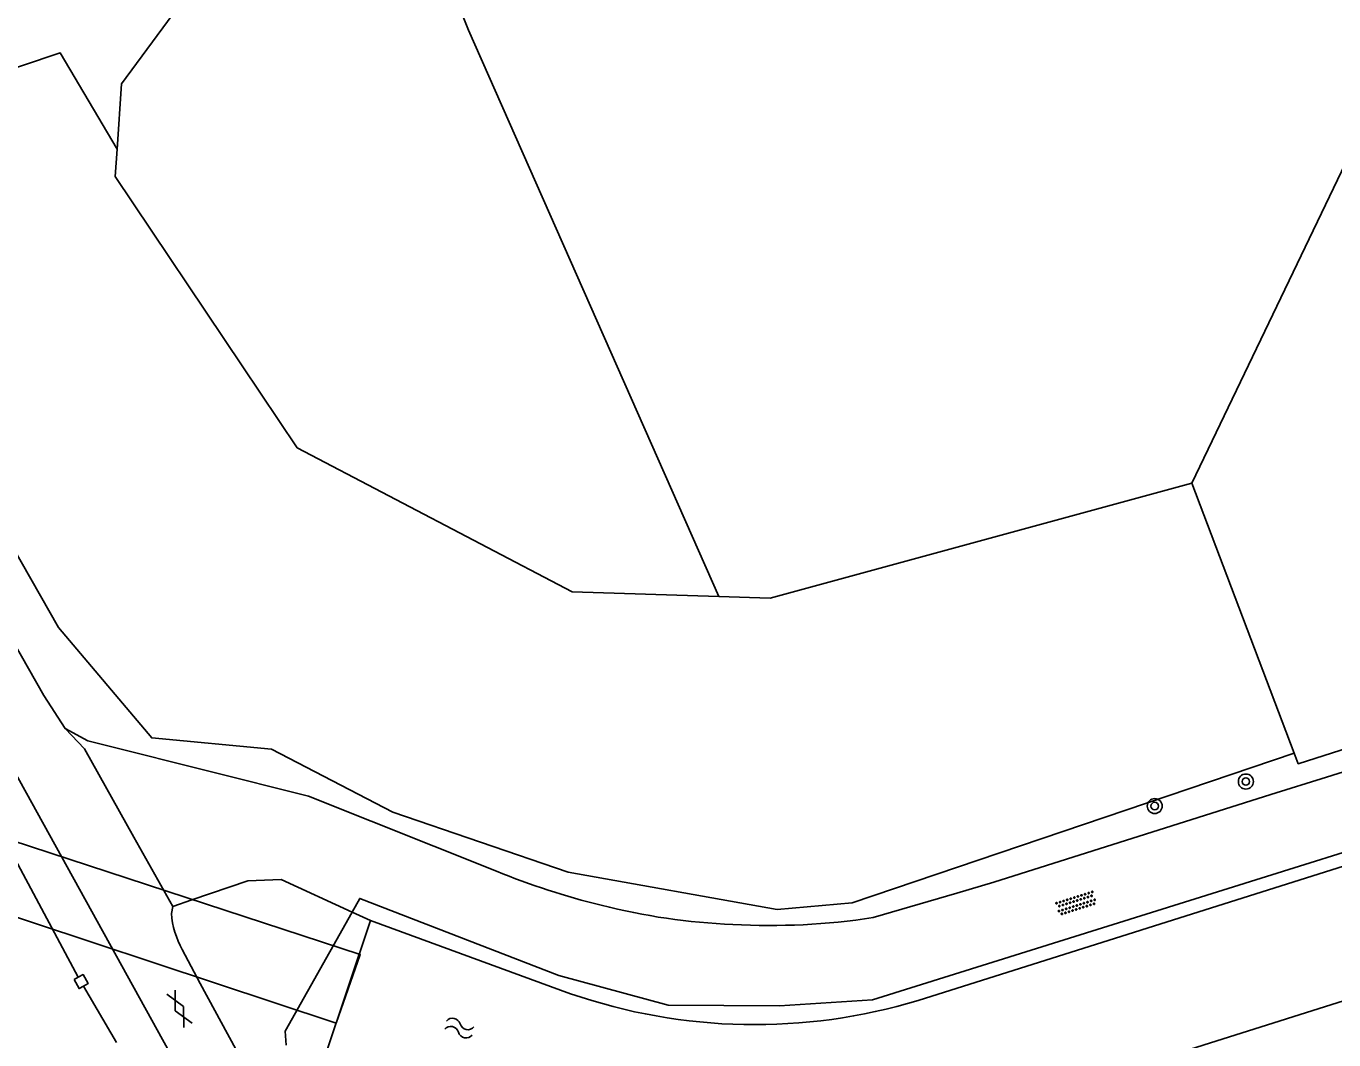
# Model space of a CAD drawing. Extents: x 135999 to 138000, y 396000 to 398501.
# Drawn here: x 136279.2 to 136349, y 396607.2 to 396661.4 of the extents above; entities that cross this region are included whole.
import ezdxf

# ---------------------------------------------------------------- set-up
doc = ezdxf.new("R2010")
doc.units = 0
for name, color, linetype in [('gg-afsc-faunaraster', 7, 'Continuous'), ('gg-afsc-hekwerk', 7, 'Continuous'), ('gg-afsc-muur', 7, 'Continuous'), ('gg-knt-onverhard', 7, 'Continuous'), ('gg-knt-verharding', 7, 'Continuous'), ('gg-kntw-beschoeiing', 7, 'Continuous'), ('gg-kwrk-duiker nz vlak', 7, 'Continuous'), ('gt-grn-groengrens', 7, 'Continuous'), ('gt-symb-boom', 7, 'Continuous'), ('gt-symb-gesloten verharding', 7, 'Continuous'), ('gt-symb-overige verharding', 7, 'Continuous'), ('gt-symb-watersymbool', 7, 'Continuous'), ('gx-grn-maaiveld', 7, 'Continuous')]:
    doc.layers.add(name, color=color, linetype=linetype)

# ---------------------------------------------------------------- blocks, each defined once
blk = doc.blocks.new('gt0-BOOM')
at = {"layer": 'gt-symb-boom'}
for radius in [0.4, 0.2]:
    blk.add_circle((0, 0), radius, dxfattribs=at)
blk = doc.blocks.new('gt0-GESVH1')
at = {"layer": 'gt-symb-gesloten verharding'}
for p, q in [((-0.992, -0.261), (0.008, 0.239)), ((0.008, -0.261), (-0.992, 0.239)), ((0.008, 0.239), (1.008, -0.261)), ((1.008, 0.239), (0.008, -0.261))]:
    blk.add_line(p, q, dxfattribs=at)
blk = doc.blocks.new('gt0-WA')
at = {"layer": 'gt-symb-watersymbool'}
for centre, start, end in [((-0.323, 0.022), 28.07249, 151.92751), ((0.427, 0.422), 208.07248, 331.92751), ((-0.323, -0.428), 28.07249, 151.92751), ((0.427, -0.028), 208.07248, 331.92751)]:
    blk.add_arc(centre, 0.425, start, end, dxfattribs=at)
blk = doc.blocks.new('gt0-OVH')
at = {"layer": 'gt-symb-overige verharding'}
for points in [[(-0.972, 0.298), (-0.967, 0.308), (-0.965, 0.319), (-0.966, 0.33), (-0.971, 0.34), (-0.978, 0.348), (-0.988, 0.353), (-0.999, 0.355), (-1.01, 0.354), (-1.02, 0.349), (-1.028, 0.342), (-1.033, 0.332), (-1.035, 0.321), (-1.034, 0.31), (-1.029, 0.3), (-1.022, 0.292), (-1.012, 0.287), (-1.001, 0.285), (-0.99, 0.286), (-0.98, 0.291)], [(-0.872, 0.106), (-0.867, 0.116), (-0.865, 0.126), (-0.866, 0.137), (-0.871, 0.147), (-0.878, 0.156), (-0.888, 0.161), (-0.899, 0.163), (-0.91, 0.162), (-0.92, 0.157), (-0.928, 0.15), (-0.933, 0.14), (-0.935, 0.129), (-0.934, 0.118), (-0.929, 0.108), (-0.922, 0.1), (-0.912, 0.095), (-0.901, 0.092), (-0.89, 0.094), (-0.88, 0.098)], [(-0.772, 0.298), (-0.767, 0.308), (-0.765, 0.319), (-0.766, 0.33), (-0.771, 0.34), (-0.778, 0.348), (-0.788, 0.353), (-0.799, 0.355), (-0.81, 0.354), (-0.82, 0.349), (-0.828, 0.342), (-0.833, 0.332), (-0.835, 0.321), (-0.834, 0.31), (-0.829, 0.3), (-0.822, 0.292), (-0.812, 0.287), (-0.801, 0.285), (-0.79, 0.286), (-0.78, 0.291)], [(-0.672, 0.106), (-0.667, 0.116), (-0.665, 0.126), (-0.666, 0.137), (-0.671, 0.147), (-0.678, 0.156), (-0.688, 0.161), (-0.699, 0.163), (-0.71, 0.162), (-0.72, 0.157), (-0.728, 0.15), (-0.733, 0.14), (-0.735, 0.129), (-0.734, 0.118), (-0.729, 0.108), (-0.722, 0.1), (-0.712, 0.095), (-0.701, 0.092), (-0.69, 0.094), (-0.68, 0.098)], [(-0.572, 0.298), (-0.567, 0.308), (-0.565, 0.319), (-0.566, 0.33), (-0.571, 0.34), (-0.578, 0.348), (-0.588, 0.353), (-0.599, 0.355), (-0.61, 0.354), (-0.62, 0.349), (-0.628, 0.342), (-0.633, 0.332), (-0.635, 0.321), (-0.634, 0.31), (-0.629, 0.3), (-0.622, 0.292), (-0.612, 0.287), (-0.601, 0.285), (-0.59, 0.286), (-0.58, 0.291)], [(-0.472, 0.106), (-0.467, 0.116), (-0.465, 0.126), (-0.466, 0.137), (-0.471, 0.147), (-0.478, 0.156), (-0.488, 0.161), (-0.499, 0.163), (-0.51, 0.162), (-0.52, 0.157), (-0.528, 0.15), (-0.533, 0.14), (-0.535, 0.129), (-0.534, 0.118), (-0.529, 0.108), (-0.522, 0.1), (-0.512, 0.095), (-0.501, 0.092), (-0.49, 0.094), (-0.48, 0.098)], [(-0.372, 0.298), (-0.367, 0.308), (-0.365, 0.319), (-0.366, 0.33), (-0.371, 0.34), (-0.378, 0.348), (-0.388, 0.353), (-0.399, 0.355), (-0.41, 0.354), (-0.42, 0.349), (-0.428, 0.342), (-0.433, 0.332), (-0.435, 0.321), (-0.434, 0.31), (-0.429, 0.3), (-0.422, 0.292), (-0.412, 0.287), (-0.401, 0.285), (-0.39, 0.286), (-0.38, 0.291)], [(-0.272, 0.106), (-0.267, 0.116), (-0.265, 0.126), (-0.266, 0.137), (-0.271, 0.147), (-0.278, 0.156), (-0.288, 0.161), (-0.299, 0.163), (-0.31, 0.162), (-0.32, 0.157), (-0.328, 0.15), (-0.333, 0.14), (-0.335, 0.129), (-0.334, 0.118), (-0.329, 0.108), (-0.322, 0.1), (-0.312, 0.095), (-0.301, 0.092), (-0.29, 0.094), (-0.28, 0.098)], [(-0.172, 0.298), (-0.167, 0.308), (-0.165, 0.319), (-0.166, 0.33), (-0.171, 0.34), (-0.178, 0.348), (-0.188, 0.353), (-0.199, 0.355), (-0.21, 0.354), (-0.22, 0.349), (-0.228, 0.342), (-0.233, 0.332), (-0.235, 0.321), (-0.234, 0.31), (-0.229, 0.3), (-0.222, 0.292), (-0.212, 0.287), (-0.201, 0.285), (-0.19, 0.286), (-0.18, 0.291)], [(-0.072, 0.106), (-0.067, 0.116), (-0.065, 0.126), (-0.066, 0.137), (-0.071, 0.147), (-0.078, 0.156), (-0.088, 0.161), (-0.099, 0.163), (-0.11, 0.162), (-0.12, 0.157), (-0.128, 0.15), (-0.133, 0.14), (-0.135, 0.129), (-0.134, 0.118), (-0.129, 0.108), (-0.122, 0.1), (-0.112, 0.095), (-0.101, 0.092), (-0.09, 0.094), (-0.08, 0.098)], [(0.028, 0.298), (0.033, 0.308), (0.035, 0.319), (0.034, 0.33), (0.029, 0.34), (0.022, 0.348), (0.012, 0.353), (0.001, 0.355), (-0.01, 0.354), (-0.02, 0.349), (-0.028, 0.342), (-0.033, 0.332), (-0.035, 0.321), (-0.034, 0.31), (-0.029, 0.3), (-0.022, 0.292), (-0.012, 0.287), (-0.001, 0.285), (0.01, 0.286), (0.02, 0.291)], [(0.128, 0.106), (0.133, 0.116), (0.135, 0.126), (0.134, 0.137), (0.129, 0.147), (0.122, 0.156), (0.112, 0.161), (0.101, 0.163), (0.09, 0.162), (0.08, 0.157), (0.072, 0.15), (0.067, 0.14), (0.065, 0.129), (0.066, 0.118), (0.071, 0.108), (0.078, 0.1), (0.088, 0.095), (0.099, 0.092), (0.11, 0.094), (0.12, 0.098)], [(0.228, 0.298), (0.233, 0.308), (0.235, 0.319), (0.234, 0.33), (0.229, 0.34), (0.222, 0.348), (0.212, 0.353), (0.201, 0.355), (0.19, 0.354), (0.18, 0.349), (0.172, 0.342), (0.167, 0.332), (0.165, 0.321), (0.166, 0.31), (0.171, 0.3), (0.178, 0.292), (0.188, 0.287), (0.199, 0.285), (0.21, 0.286), (0.22, 0.291)], [(0.328, 0.106), (0.333, 0.116), (0.335, 0.126), (0.334, 0.137), (0.329, 0.147), (0.322, 0.156), (0.312, 0.161), (0.301, 0.163), (0.29, 0.162), (0.28, 0.157), (0.272, 0.15), (0.267, 0.14), (0.265, 0.129), (0.266, 0.118), (0.271, 0.108), (0.278, 0.1), (0.288, 0.095), (0.299, 0.092), (0.31, 0.094), (0.32, 0.098)], [(0.428, 0.298), (0.433, 0.308), (0.435, 0.319), (0.434, 0.33), (0.429, 0.34), (0.422, 0.348), (0.412, 0.353), (0.401, 0.355), (0.39, 0.354), (0.38, 0.349), (0.372, 0.342), (0.367, 0.332), (0.365, 0.321), (0.366, 0.31), (0.371, 0.3), (0.378, 0.292), (0.388, 0.287), (0.399, 0.285), (0.41, 0.286), (0.42, 0.291)], [(0.528, 0.106), (0.533, 0.116), (0.535, 0.126), (0.534, 0.137), (0.529, 0.147), (0.522, 0.156), (0.512, 0.161), (0.501, 0.163), (0.49, 0.162), (0.48, 0.157), (0.472, 0.15), (0.467, 0.14), (0.465, 0.129), (0.466, 0.118), (0.471, 0.108), (0.478, 0.1), (0.488, 0.095), (0.499, 0.092), (0.51, 0.094), (0.52, 0.098)], [(0.628, 0.298), (0.633, 0.308), (0.635, 0.319), (0.634, 0.33), (0.629, 0.34), (0.622, 0.348), (0.612, 0.353), (0.601, 0.355), (0.59, 0.354), (0.58, 0.349), (0.572, 0.342), (0.567, 0.332), (0.565, 0.321), (0.566, 0.31), (0.571, 0.3), (0.578, 0.292), (0.588, 0.287), (0.599, 0.285), (0.61, 0.286), (0.62, 0.291)], [(0.728, 0.106), (0.733, 0.116), (0.735, 0.126), (0.734, 0.137), (0.729, 0.147), (0.722, 0.156), (0.712, 0.161), (0.701, 0.163), (0.69, 0.162), (0.68, 0.157), (0.672, 0.15), (0.667, 0.14), (0.665, 0.129), (0.666, 0.118), (0.671, 0.108), (0.678, 0.1), (0.688, 0.095), (0.699, 0.092), (0.71, 0.094), (0.72, 0.098)], [(0.828, 0.298), (0.833, 0.308), (0.835, 0.319), (0.834, 0.33), (0.829, 0.34), (0.822, 0.348), (0.812, 0.353), (0.801, 0.355), (0.79, 0.354), (0.78, 0.349), (0.772, 0.342), (0.767, 0.332), (0.765, 0.321), (0.766, 0.31), (0.771, 0.3), (0.778, 0.292), (0.788, 0.287), (0.799, 0.285), (0.81, 0.286), (0.82, 0.291)], [(0.928, 0.106), (0.933, 0.116), (0.935, 0.126), (0.934, 0.137), (0.929, 0.147), (0.922, 0.156), (0.912, 0.161), (0.901, 0.163), (0.89, 0.162), (0.88, 0.157), (0.872, 0.15), (0.867, 0.14), (0.865, 0.129), (0.866, 0.118), (0.871, 0.108), (0.878, 0.1), (0.888, 0.095), (0.899, 0.092), (0.91, 0.094), (0.92, 0.098)], [(1.028, 0.298), (1.033, 0.308), (1.035, 0.319), (1.034, 0.33), (1.029, 0.34), (1.022, 0.348), (1.012, 0.353), (1.001, 0.355), (0.99, 0.354), (0.98, 0.349), (0.972, 0.342), (0.967, 0.332), (0.965, 0.321), (0.966, 0.31), (0.971, 0.3), (0.978, 0.292), (0.988, 0.287), (0.999, 0.285), (1.01, 0.286), (1.02, 0.291)], [(-0.972, -0.142), (-0.967, -0.132), (-0.965, -0.121), (-0.966, -0.11), (-0.971, -0.1), (-0.978, -0.092), (-0.988, -0.087), (-0.999, -0.085), (-1.01, -0.086), (-1.02, -0.091), (-1.028, -0.098), (-1.033, -0.108), (-1.035, -0.119), (-1.034, -0.13), (-1.029, -0.14), (-1.022, -0.148), (-1.012, -0.153), (-1.001, -0.155), (-0.99, -0.154), (-0.98, -0.149)], [(-0.872, -0.334), (-0.867, -0.324), (-0.865, -0.314), (-0.866, -0.303), (-0.871, -0.293), (-0.878, -0.284), (-0.888, -0.279), (-0.899, -0.277), (-0.91, -0.278), (-0.92, -0.283), (-0.928, -0.29), (-0.933, -0.3), (-0.935, -0.311), (-0.934, -0.322), (-0.929, -0.332), (-0.922, -0.34), (-0.912, -0.345), (-0.901, -0.348), (-0.89, -0.346), (-0.88, -0.342)], [(-0.772, -0.142), (-0.767, -0.132), (-0.765, -0.121), (-0.766, -0.11), (-0.771, -0.1), (-0.778, -0.092), (-0.788, -0.087), (-0.799, -0.085), (-0.81, -0.086), (-0.82, -0.091), (-0.828, -0.098), (-0.833, -0.108), (-0.835, -0.119), (-0.834, -0.13), (-0.829, -0.14), (-0.822, -0.148), (-0.812, -0.153), (-0.801, -0.155), (-0.79, -0.154), (-0.78, -0.149)], [(-0.672, -0.334), (-0.667, -0.324), (-0.665, -0.314), (-0.666, -0.303), (-0.671, -0.293), (-0.678, -0.284), (-0.688, -0.279), (-0.699, -0.277), (-0.71, -0.278), (-0.72, -0.283), (-0.728, -0.29), (-0.733, -0.3), (-0.735, -0.311), (-0.734, -0.322), (-0.729, -0.332), (-0.722, -0.34), (-0.712, -0.345), (-0.701, -0.348), (-0.69, -0.346), (-0.68, -0.342)], [(-0.572, -0.142), (-0.567, -0.132), (-0.565, -0.121), (-0.566, -0.11), (-0.571, -0.1), (-0.578, -0.092), (-0.588, -0.087), (-0.599, -0.085), (-0.61, -0.086), (-0.62, -0.091), (-0.628, -0.098), (-0.633, -0.108), (-0.635, -0.119), (-0.634, -0.13), (-0.629, -0.14), (-0.622, -0.148), (-0.612, -0.153), (-0.601, -0.155), (-0.59, -0.154), (-0.58, -0.149)], [(-0.472, -0.334), (-0.467, -0.324), (-0.465, -0.314), (-0.466, -0.303), (-0.471, -0.293), (-0.478, -0.284), (-0.488, -0.279), (-0.499, -0.277), (-0.51, -0.278), (-0.52, -0.283), (-0.528, -0.29), (-0.533, -0.3), (-0.535, -0.311), (-0.534, -0.322), (-0.529, -0.332), (-0.522, -0.34), (-0.512, -0.345), (-0.501, -0.348), (-0.49, -0.346), (-0.48, -0.342)], [(-0.372, -0.142), (-0.367, -0.132), (-0.365, -0.121), (-0.366, -0.11), (-0.371, -0.1), (-0.378, -0.092), (-0.388, -0.087), (-0.399, -0.085), (-0.41, -0.086), (-0.42, -0.091), (-0.428, -0.098), (-0.433, -0.108), (-0.435, -0.119), (-0.434, -0.13), (-0.429, -0.14), (-0.422, -0.148), (-0.412, -0.153), (-0.401, -0.155), (-0.39, -0.154), (-0.38, -0.149)], [(-0.272, -0.334), (-0.267, -0.324), (-0.265, -0.314), (-0.266, -0.303), (-0.271, -0.293), (-0.278, -0.284), (-0.288, -0.279), (-0.299, -0.277), (-0.31, -0.278), (-0.32, -0.283), (-0.328, -0.29), (-0.333, -0.3), (-0.335, -0.311), (-0.334, -0.322), (-0.329, -0.332), (-0.322, -0.34), (-0.312, -0.345), (-0.301, -0.348), (-0.29, -0.346), (-0.28, -0.342)], [(-0.172, -0.142), (-0.167, -0.132), (-0.165, -0.121), (-0.166, -0.11), (-0.171, -0.1), (-0.178, -0.092), (-0.188, -0.087), (-0.199, -0.085), (-0.21, -0.086), (-0.22, -0.091), (-0.228, -0.098), (-0.233, -0.108), (-0.235, -0.119), (-0.234, -0.13), (-0.229, -0.14), (-0.222, -0.148), (-0.212, -0.153), (-0.201, -0.155), (-0.19, -0.154), (-0.18, -0.149)], [(-0.072, -0.334), (-0.067, -0.324), (-0.065, -0.314), (-0.066, -0.303), (-0.071, -0.293), (-0.078, -0.284), (-0.088, -0.279), (-0.099, -0.277), (-0.11, -0.278), (-0.12, -0.283), (-0.128, -0.29), (-0.133, -0.3), (-0.135, -0.311), (-0.134, -0.322), (-0.129, -0.332), (-0.122, -0.34), (-0.112, -0.345), (-0.101, -0.348), (-0.09, -0.346), (-0.08, -0.342)], [(0.028, -0.142), (0.033, -0.132), (0.035, -0.121), (0.034, -0.11), (0.029, -0.1), (0.022, -0.092), (0.012, -0.087), (0.001, -0.085), (-0.01, -0.086), (-0.02, -0.091), (-0.028, -0.098), (-0.033, -0.108), (-0.035, -0.119), (-0.034, -0.13), (-0.029, -0.14), (-0.022, -0.148), (-0.012, -0.153), (-0.001, -0.155), (0.01, -0.154), (0.02, -0.149)], [(0.128, -0.334), (0.133, -0.324), (0.135, -0.314), (0.134, -0.303), (0.129, -0.293), (0.122, -0.284), (0.112, -0.279), (0.101, -0.277), (0.09, -0.278), (0.08, -0.283), (0.072, -0.29), (0.067, -0.3), (0.065, -0.311), (0.066, -0.322), (0.071, -0.332), (0.078, -0.34), (0.088, -0.345), (0.099, -0.348), (0.11, -0.346), (0.12, -0.342)], [(0.228, -0.142), (0.233, -0.132), (0.235, -0.121), (0.234, -0.11), (0.229, -0.1), (0.222, -0.092), (0.212, -0.087), (0.201, -0.085), (0.19, -0.086), (0.18, -0.091), (0.172, -0.098), (0.167, -0.108), (0.165, -0.119), (0.166, -0.13), (0.171, -0.14), (0.178, -0.148), (0.188, -0.153), (0.199, -0.155), (0.21, -0.154), (0.22, -0.149)], [(0.328, -0.334), (0.333, -0.324), (0.335, -0.314), (0.334, -0.303), (0.329, -0.293), (0.322, -0.284), (0.312, -0.279), (0.301, -0.277), (0.29, -0.278), (0.28, -0.283), (0.272, -0.29), (0.267, -0.3), (0.265, -0.311), (0.266, -0.322), (0.271, -0.332), (0.278, -0.34), (0.288, -0.345), (0.299, -0.348), (0.31, -0.346), (0.32, -0.342)], [(0.428, -0.142), (0.433, -0.132), (0.435, -0.121), (0.434, -0.11), (0.429, -0.1), (0.422, -0.092), (0.412, -0.087), (0.401, -0.085), (0.39, -0.086), (0.38, -0.091), (0.372, -0.098), (0.367, -0.108), (0.365, -0.119), (0.366, -0.13), (0.371, -0.14), (0.378, -0.148), (0.388, -0.153), (0.399, -0.155), (0.41, -0.154), (0.42, -0.149)], [(0.528, -0.334), (0.533, -0.324), (0.535, -0.314), (0.534, -0.303), (0.529, -0.293), (0.522, -0.284), (0.512, -0.279), (0.501, -0.277), (0.49, -0.278), (0.48, -0.283), (0.472, -0.29), (0.467, -0.3), (0.465, -0.311), (0.466, -0.322), (0.471, -0.332), (0.478, -0.34), (0.488, -0.345), (0.499, -0.348), (0.51, -0.346), (0.52, -0.342)], [(0.628, -0.142), (0.633, -0.132), (0.635, -0.121), (0.634, -0.11), (0.629, -0.1), (0.622, -0.092), (0.612, -0.087), (0.601, -0.085), (0.59, -0.086), (0.58, -0.091), (0.572, -0.098), (0.567, -0.108), (0.565, -0.119), (0.566, -0.13), (0.571, -0.14), (0.578, -0.148), (0.588, -0.153), (0.599, -0.155), (0.61, -0.154), (0.62, -0.149)], [(0.728, -0.334), (0.733, -0.324), (0.735, -0.314), (0.734, -0.303), (0.729, -0.293), (0.722, -0.284), (0.712, -0.279), (0.701, -0.277), (0.69, -0.278), (0.68, -0.283), (0.672, -0.29), (0.667, -0.3), (0.665, -0.311), (0.666, -0.322), (0.671, -0.332), (0.678, -0.34), (0.688, -0.345), (0.699, -0.348), (0.71, -0.346), (0.72, -0.342)], [(0.828, -0.142), (0.833, -0.132), (0.835, -0.121), (0.834, -0.11), (0.829, -0.1), (0.822, -0.092), (0.812, -0.087), (0.801, -0.085), (0.79, -0.086), (0.78, -0.091), (0.772, -0.098), (0.767, -0.108), (0.765, -0.119), (0.766, -0.13), (0.771, -0.14), (0.778, -0.148), (0.788, -0.153), (0.799, -0.155), (0.81, -0.154), (0.82, -0.149)], [(0.928, -0.334), (0.933, -0.324), (0.935, -0.314), (0.934, -0.303), (0.929, -0.293), (0.922, -0.284), (0.912, -0.279), (0.901, -0.277), (0.89, -0.278), (0.88, -0.283), (0.872, -0.29), (0.867, -0.3), (0.865, -0.311), (0.866, -0.322), (0.871, -0.332), (0.878, -0.34), (0.888, -0.345), (0.899, -0.348), (0.91, -0.346), (0.92, -0.342)], [(1.028, -0.142), (1.033, -0.132), (1.035, -0.121), (1.034, -0.11), (1.029, -0.1), (1.022, -0.092), (1.012, -0.087), (1.001, -0.085), (0.99, -0.086), (0.98, -0.091), (0.972, -0.098), (0.967, -0.108), (0.965, -0.119), (0.966, -0.13), (0.971, -0.14), (0.978, -0.148), (0.988, -0.153), (0.999, -0.155), (1.01, -0.154), (1.02, -0.149)]]:
    blk.add_lwpolyline(points, close=True, dxfattribs=at)

msp = doc.modelspace()

# ---------------------------------------------------------------- linework, layer by layer
at = {"layer": 'gg-afsc-faunaraster'}
for points in [[(136468.899, 396654.649), (136324.339, 396609.375), (136319.373, 396609.067), (136313.429, 396609.104), (136307.584, 396610.677), (136296.964, 396614.794), (136296.556, 396614.065)], [(136296.556, 396614.065), (136292.994, 396607.7), (136293.041, 396606.963)]]:
    msp.add_lwpolyline(points, dxfattribs=at)
at = {"layer": 'gg-afsc-hekwerk'}
for p, q in [((136274.631, 396624.254), (136281.948, 396610.589)), ((136282.222, 396610.11), (136283.99, 396607.102))]:
    msp.add_line(p, q, dxfattribs=at)
at = {"layer": 'gg-afsc-muur'}
msp.add_line((136281.723, 396610.464), (136281.948, 396610.589), dxfattribs=at)
for points in [[(136282.222, 396610.11), (136281.99, 396609.982), (136281.723, 396610.464)], [(136281.948, 396610.589), (136282.2, 396610.728), (136282.467, 396610.246), (136282.222, 396610.11)]]:
    msp.add_lwpolyline(points, dxfattribs=at)
at = {"layer": 'gg-knt-onverhard'}
for p, q in [((136286.997, 396614.37), (136287.998, 396614.711)), ((136328.841, 396615.083), (136324.371, 396613.769)), ((136297.55, 396613.61), (136296.556, 396614.065))]:
    msp.add_line(p, q, dxfattribs=at)
for points in [[(136412.98, 396641.664), (136403.825, 396638.82), (136382.998, 396632.277), (136368.536, 396627.542), (136348.569, 396621.275), (136345.599, 396620.336)], [(136283.455, 396622.952), (136282.461, 396623.201), (136281.238, 396623.862)], [(136304.257, 396616.249), (136294.229, 396620.256), (136283.455, 396622.952)], [(136345.599, 396620.336), (136330.799, 396615.658), (136328.841, 396615.083)], [(136296.556, 396614.065), (136292.771, 396615.799), (136290.993, 396615.73), (136287.998, 396614.711)]]:
    msp.add_lwpolyline(points, dxfattribs=at)
for centre, radius, start, end in [((136319.283, 396652.958), 39.665, 247.73913, 256.25254), ((136318.307, 396647.714), 34.341, 255.75586, 267.61389), ((136318.869, 396649.511), 36.163, 266.84164, 278.75046)]:
    msp.add_arc(centre, radius, start, end, dxfattribs=at)
at = {"layer": 'gg-knt-verharding'}
for p, q in [((136281.238, 396623.862), (136280.113, 396625.63)), ((136286.997, 396614.37), (136286.914, 396613.994)), ((136287.497, 396612.062), (136288.456, 396610.26))]:
    msp.add_line(p, q, dxfattribs=at)
for points in [[(136280.113, 396625.63), (136266.861, 396648.933), (136247.814, 396682.037), (136229.336, 396714.431), (136219.629, 396731.218), (136210.147, 396747.496), (136200.282, 396764.829), (136190.515, 396781.028), (136181.002, 396797.99), (136175.706, 396807.718)], [(136268.131, 396628.532), (136274.167, 396626.791), (136275.667, 396624.387), (136277.184, 396623.991), (136288.424, 396603.691), (136295.809, 396590.144), (136296.408, 396589.033)], [(136281.238, 396623.862), (136282.27, 396622.78), (136284.905, 396618.072), (136286.997, 396614.37)], [(136330.757, 396529.713), (136330.678, 396529.875), (136322.279, 396546.521), (136313.423, 396563.817), (136303.786, 396582.01), (136288.456, 396610.26)]]:
    msp.add_lwpolyline(points, dxfattribs=at)
msp.add_arc((136291.625, 396614.361), 4.725, 184.46074, 209.12267, dxfattribs=at)
at = {"layer": 'gg-kntw-beschoeiing'}
for p, q in [((136326.77, 396609.35), (136469.004, 396654.322)), ((136329.937, 396603.169), (136471.125, 396647.695)), ((136295.08, 396606.28), (136297.55, 396613.61)), ((136297.55, 396613.61), (136308.223, 396609.709))]:
    msp.add_line(p, q, dxfattribs=at)
msp.add_arc((136318.049, 396638.096), 30.04, 250.90649, 286.87572, dxfattribs=at)
at = {"layer": 'gg-kwrk-duiker nz vlak'}
msp.add_lwpolyline([(136274.226, 396619.255), (136296.994, 396611.794), (136295.709, 396608.138), (136273.041, 396615.645), (136274.226, 396619.255)], dxfattribs=at)
at = {"layer": 'gt-grn-groengrens'}
for p, q in [((136283.912, 396653.339), (136284.013, 396654.799)), ((136341.382, 396636.967), (136346.842, 396622.552))]:
    msp.add_line(p, q, dxfattribs=at)
for points in [[(136284.013, 396654.799), (136284.253, 396658.284), (136291.671, 396668.347)], [(136284.013, 396654.799), (136280.972, 396659.937), (136266.249, 396654.983)], [(136266.249, 396654.983), (136280.898, 396629.252), (136285.867, 396623.361), (136292.254, 396622.762), (136298.737, 396619.401), (136308.087, 396616.201), (136319.253, 396614.198), (136323.243, 396614.559), (136346.842, 396622.552)], [(136346.842, 396622.552), (136347.056, 396621.987), (136420.61, 396645.535), (136422.631, 396646.149)]]:
    msp.add_lwpolyline(points, dxfattribs=at)
at = {"layer": 'gx-grn-maaiveld'}
for points in [[(136353.634, 396720.542), (136368.451, 396688.258), (136360.775, 396678.762), (136353.04, 396661.271), (136353.039, 396661.27), (136341.382, 396636.967)], [(136316.139, 396630.916), (136302.772, 396661.148), (136293.126, 396685.413)], [(136316.139, 396630.916), (136308.299, 396631.169), (136293.633, 396638.843), (136290.69, 396643.231), (136283.912, 396653.339)], [(136341.382, 396636.967), (136318.872, 396630.828), (136316.139, 396630.916)]]:
    msp.add_lwpolyline(points, dxfattribs=at)

# ---------------------------------------------------------------- block references
at = {"layer": 'gt-symb-boom'}
for p in [(136344.257, 396621.033), (136339.393, 396619.724)]:
    msp.add_blockref('gt0-BOOM', p, dxfattribs=at)
at = {"layer": 'gt-symb-gesloten verharding', "rotation": -62.66592414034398}
msp.add_blockref('gt0-GESVH1', (136287.351, 396608.914), dxfattribs=at)
at = {"layer": 'gt-symb-overige verharding', "rotation": 17.52844568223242}
msp.add_blockref('gt0-OVH', (136335.2, 396614.533), dxfattribs=at)
at = {"layer": 'gt-symb-watersymbool', "rotation": -11.882758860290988}
msp.add_blockref('gt0-WA', (136302.231, 396607.886), dxfattribs=at)

doc.saveas('drawing.dxf')
